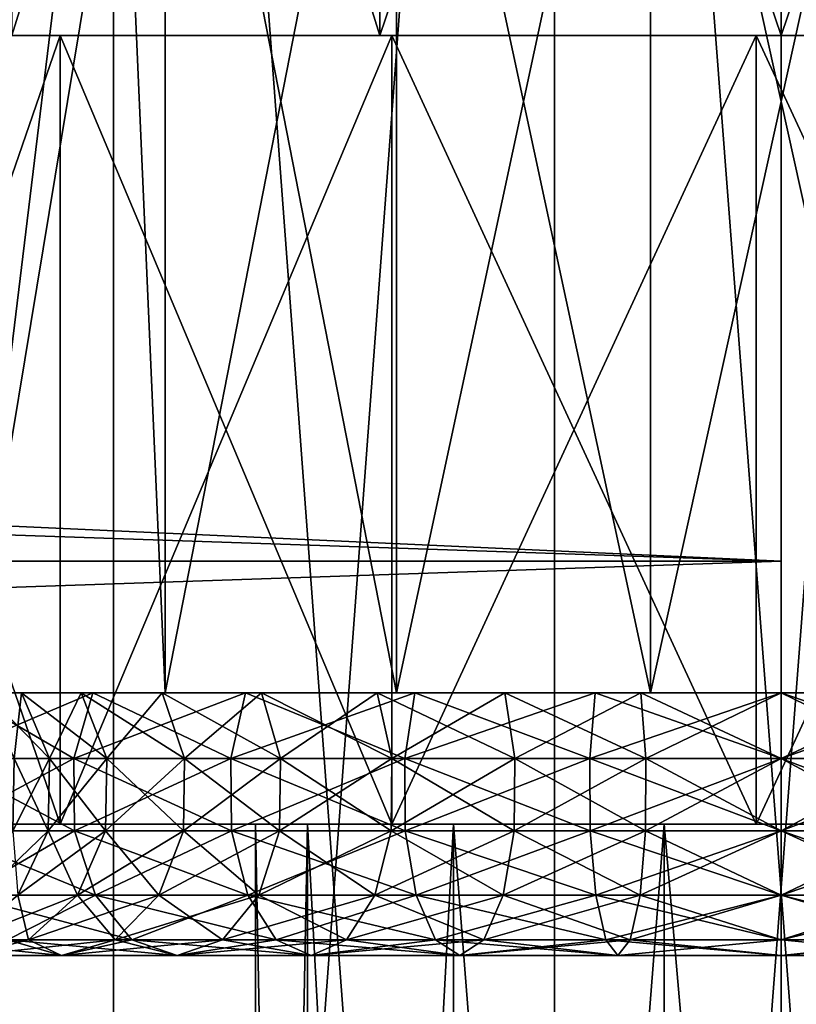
# Model space of a CAD drawing. Extents: x 0 to 200, y 18 to 95.
# Tile 375 of 491: x 169 to 175, y 44 to 51. Entities that reach past the tile are written whole.
import ezdxf

# ---------------------------------------------------------------- set-up
doc = ezdxf.new("R2010")
doc.units = 0

msp = doc.modelspace()

# ---------------------------------------------------------------- linework, layer by layer
for points in [[(166.630402, 22.227015, 33.419941), (169.718918, 67.22702, 31.886789), (169.718918, 22.227015, 31.886789)], [(166.630402, 67.22702, 33.419941), (169.718918, 67.22702, 31.886789), (166.630402, 22.227015, 33.419941)], [(169.718918, 22.227015, 60.113213), (166.630402, 67.22702, 58.580059), (166.630402, 22.227015, 58.580059)], [(169.718918, 67.22702, 60.113213), (166.630402, 67.22702, 58.580059), (169.718918, 22.227015, 60.113213)], [(169.718918, 22.227015, 31.886789), (173.075943, 67.22702, 31.099409), (173.075943, 22.227015, 31.099409)], [(169.718918, 67.22702, 31.886789), (173.075943, 67.22702, 31.099409), (169.718918, 22.227015, 31.886789)], [(173.075943, 22.227015, 60.900593), (169.718918, 67.22702, 60.113213), (169.718918, 22.227015, 60.113213)], [(173.075943, 67.22702, 60.900593), (169.718918, 67.22702, 60.113213), (173.075943, 22.227015, 60.900593)], [(176.524048, 67.22702, 31.099409), (176.524048, 22.227015, 31.099409), (173.075943, 22.227015, 31.099409)], [(173.075943, 67.22702, 31.099409), (176.524048, 67.22702, 31.099409), (173.075943, 22.227015, 31.099409)], [(176.524048, 22.227015, 60.900593), (173.075943, 67.22702, 60.900593), (173.075943, 22.227015, 60.900593)], [(176.524048, 67.22702, 60.900593), (173.075943, 67.22702, 60.900593), (176.524048, 22.227015, 60.900593)], [(168.624786, 61.227016, 40.52924), (169.719391, 55.227016, 39.5), (168.624786, 46.227016, 40.52924)], [(169.719391, 55.227016, 52.5), (168.624786, 61.227016, 51.47076), (168.624786, 46.227016, 51.47076)], [(171.746826, 60.227013, 35.692688), (168.945129, 51.227013, 36.984291), (171.746826, 51.227013, 35.692688)], [(171.746826, 60.227013, 35.692688), (168.945129, 60.227013, 36.984291), (168.945129, 51.227013, 36.984291)], [(168.945129, 60.227013, 55.015709), (171.746826, 51.227013, 56.307312), (168.945129, 51.227013, 55.015709)], [(168.945129, 60.227013, 55.015709), (171.746826, 60.227013, 56.307312), (171.746826, 51.227013, 56.307312)], [(174.799988, 60.227013, 35.25), (171.746826, 51.227013, 35.692688), (174.799988, 51.227013, 35.25)], [(174.799988, 60.227013, 35.25), (171.746826, 60.227013, 35.692688), (171.746826, 51.227013, 35.692688)], [(171.746826, 60.227013, 56.307312), (174.799988, 51.227013, 56.75), (171.746826, 51.227013, 56.307312)], [(171.746826, 60.227013, 56.307312), (174.799988, 60.227013, 56.75), (174.799988, 51.227013, 56.75)], [(177.853165, 51.227013, 35.692688), (177.853165, 60.227013, 35.692688), (174.799988, 51.227013, 35.25)], [(177.853165, 60.227013, 35.692688), (174.799988, 60.227013, 35.25), (174.799988, 51.227013, 35.25)], [(174.799988, 51.227013, 56.75), (174.799988, 60.227013, 56.75), (177.853165, 51.227013, 56.307312)], [(174.799988, 60.227013, 56.75), (177.853165, 60.227013, 56.307312), (177.853165, 51.227013, 56.307312)], [(174.799988, 55.887272, 41), (174.799988, 57.227016, 46), (174.799988, 47.227016, 46)], [(174.799988, 57.227016, 46), (174.799988, 55.887272, 51), (174.799988, 47.227016, 46)], [(174.799988, 55.887272, 51), (174.799988, 52.227016, 54.660255), (174.799988, 47.227016, 46)], [(174.799988, 52.227016, 37.339745), (174.799988, 55.887272, 41), (174.799988, 47.227016, 46)], [(168.624786, 46.227016, 40.52924), (169.719391, 55.227016, 39.5), (170.113464, 46.227016, 39.210384)], [(170.113464, 55.227016, 52.789616), (169.719391, 55.227016, 52.5), (168.624786, 46.227016, 51.47076)], [(170.113464, 46.227016, 52.789616), (170.113464, 55.227016, 52.789616), (168.624786, 46.227016, 51.47076)], [(169.719391, 55.227016, 39.5), (170.113464, 55.227016, 39.210384), (170.113464, 46.227016, 39.210384)], [(170.113464, 46.227016, 39.210384), (171.874496, 55.227016, 38.286118), (171.874496, 46.227016, 38.286118)], [(170.113464, 55.227016, 39.210384), (171.874496, 55.227016, 38.286118), (170.113464, 46.227016, 39.210384)], [(171.874496, 46.227016, 53.713882), (170.113464, 55.227016, 52.789616), (170.113464, 46.227016, 52.789616)], [(171.874496, 55.227016, 53.713882), (170.113464, 55.227016, 52.789616), (171.874496, 46.227016, 53.713882)], [(171.874496, 46.227016, 38.286118), (173.805573, 55.227016, 37.81015), (173.805573, 46.227016, 37.81015)], [(171.874496, 55.227016, 38.286118), (173.805573, 55.227016, 37.81015), (171.874496, 46.227016, 38.286118)], [(173.805573, 46.227016, 54.18985), (171.874496, 55.227016, 53.713882), (171.874496, 46.227016, 53.713882)], [(173.805573, 55.227016, 54.18985), (171.874496, 55.227016, 53.713882), (173.805573, 46.227016, 54.18985)], [(175.794418, 55.227016, 37.81015), (175.794418, 46.227016, 37.81015), (173.805573, 46.227016, 37.81015)], [(173.805573, 55.227016, 37.81015), (175.794418, 55.227016, 37.81015), (173.805573, 46.227016, 37.81015)], [(175.794418, 46.227016, 54.18985), (173.805573, 55.227016, 54.18985), (173.805573, 46.227016, 54.18985)], [(175.794418, 55.227016, 54.18985), (173.805573, 55.227016, 54.18985), (175.794418, 46.227016, 54.18985)], [(98.615891, 49.815205, 36.34074), (174.799988, 52.227016, 37.339745), (174.799988, 47.227016, 36)], [(99.614899, 52.227016, 37.339745), (174.799988, 52.227016, 37.339745), (98.615891, 49.815205, 36.34074)], [(174.799988, 52.227016, 54.660255), (116.93541, 52.227016, 54.660255), (117.93441, 49.815205, 55.65926)], [(174.799988, 52.227016, 54.660255), (117.93441, 49.815205, 55.65926), (174.799988, 47.227016, 56)], [(174.799988, 52.227016, 37.339745), (174.799988, 47.227016, 46), (174.799988, 47.227016, 36)], [(174.799988, 52.227016, 54.660255), (174.799988, 47.227016, 56), (174.799988, 47.227016, 46)], [(166.625626, 51.227013, 52.981567), (169.313004, 51.227013, 54.05949), (167.242798, 51.227013, 52.160465)], [(168.945129, 51.227013, 55.015709), (169.313004, 51.227013, 54.05949), (166.625626, 51.227013, 52.981567)], [(169.313004, 51.227013, 37.94051), (167.242798, 45.227016, 39.839535), (169.313004, 45.227016, 37.94051)], [(169.313004, 51.227013, 37.94051), (167.242798, 51.227013, 39.839535), (167.242798, 45.227016, 39.839535)], [(167.242798, 51.227013, 52.160465), (169.313004, 45.227016, 54.05949), (167.242798, 45.227016, 52.160465)], [(167.242798, 51.227013, 52.160465), (169.313004, 51.227013, 54.05949), (169.313004, 45.227016, 54.05949)], [(167.242798, 51.227013, 39.839535), (169.313004, 51.227013, 37.94051), (168.945129, 51.227013, 36.984291)], [(168.945129, 51.227013, 36.984291), (169.313004, 51.227013, 37.94051), (171.746826, 51.227013, 35.692688)], [(168.945129, 51.227013, 55.015709), (171.83873, 51.227013, 55.289425), (169.313004, 51.227013, 54.05949)], [(171.746826, 51.227013, 56.307312), (171.83873, 51.227013, 55.289425), (168.945129, 51.227013, 55.015709)], [(171.83873, 51.227013, 36.710575), (169.313004, 45.227016, 37.94051), (171.83873, 45.227016, 36.710575)], [(171.83873, 51.227013, 36.710575), (169.313004, 51.227013, 37.94051), (169.313004, 45.227016, 37.94051)], [(169.313004, 51.227013, 54.05949), (171.83873, 45.227016, 55.289425), (169.313004, 45.227016, 54.05949)], [(169.313004, 51.227013, 54.05949), (171.83873, 51.227013, 55.289425), (171.83873, 45.227016, 55.289425)], [(169.313004, 51.227013, 37.94051), (171.83873, 51.227013, 36.710575), (171.746826, 51.227013, 35.692688)], [(171.746826, 51.227013, 35.692688), (171.83873, 51.227013, 36.710575), (174.799988, 51.227013, 35.25)], [(171.746826, 51.227013, 56.307312), (174.610291, 51.227013, 55.748154), (171.83873, 51.227013, 55.289425)], [(171.746826, 51.227013, 56.307312), (174.799988, 51.227013, 56.75), (174.610291, 51.227013, 55.748154)], [(174.610291, 51.227013, 36.251846), (171.83873, 45.227016, 36.710575), (174.610291, 45.227016, 36.251846)], [(174.610291, 51.227013, 36.251846), (171.83873, 51.227013, 36.710575), (171.83873, 45.227016, 36.710575)], [(171.83873, 51.227013, 55.289425), (174.610291, 45.227016, 55.748154), (171.83873, 45.227016, 55.289425)], [(171.83873, 51.227013, 55.289425), (174.610291, 51.227013, 55.748154), (174.610291, 45.227016, 55.748154)], [(171.83873, 51.227013, 36.710575), (174.610291, 51.227013, 36.251846), (174.799988, 51.227013, 35.25)], [(177.397614, 45.227016, 36.602402), (177.397614, 51.227013, 36.602402), (174.610291, 45.227016, 36.251846)], [(177.397614, 51.227013, 36.602402), (174.610291, 51.227013, 36.251846), (174.610291, 45.227016, 36.251846)], [(174.610291, 45.227016, 55.748154), (174.610291, 51.227013, 55.748154), (177.397614, 45.227016, 55.397598)], [(174.610291, 51.227013, 55.748154), (177.397614, 51.227013, 55.397598), (177.397614, 45.227016, 55.397598)], [(174.610291, 51.227013, 36.251846), (177.853165, 51.227013, 35.692688), (174.799988, 51.227013, 35.25)], [(174.610291, 51.227013, 36.251846), (177.397614, 51.227013, 36.602402), (177.853165, 51.227013, 35.692688)], [(174.610291, 51.227013, 55.748154), (174.799988, 51.227013, 56.75), (177.397614, 51.227013, 55.397598)], [(174.799988, 51.227013, 56.75), (177.853165, 51.227013, 56.307312), (177.397614, 51.227013, 55.397598)], [(98.615891, 49.815205, 36.34074), (174.799988, 47.227016, 36), (98.275146, 47.227016, 36)], [(174.799988, 47.227016, 56), (117.93441, 49.815205, 55.65926), (118.275154, 47.227016, 56)], [(98.275146, 47.227016, 36), (174.799988, 47.227016, 36), (98.615891, 44.638824, 36.34074)], [(98.615891, 44.638824, 36.34074), (174.799988, 47.227016, 36), (174.799988, 42.227016, 37.339745)], [(118.275154, 47.227016, 56), (117.93441, 44.638824, 55.65926), (174.799988, 42.227016, 54.660255)], [(174.799988, 47.227016, 56), (118.275154, 47.227016, 56), (174.799988, 42.227016, 54.660255)], [(174.799988, 47.227016, 46), (174.799988, 38.566761, 51), (174.799988, 37.227016, 46)], [(174.799988, 38.566761, 41), (174.799988, 47.227016, 46), (174.799988, 37.227016, 46)], [(174.799988, 42.227016, 37.339745), (174.799988, 47.227016, 46), (174.799988, 38.566761, 41)], [(174.799988, 47.227016, 46), (174.799988, 42.227016, 54.660255), (174.799988, 38.566761, 51)], [(174.799988, 47.227016, 36), (174.799988, 47.227016, 46), (174.799988, 42.227016, 37.339745)], [(174.799988, 47.227016, 46), (174.799988, 47.227016, 56), (174.799988, 42.227016, 54.660255)], [(168.38443, 45.726139, 40.616703), (169.561279, 46.227016, 39.756737), (169.416702, 45.726139, 39.584438)], [(168.556732, 46.227016, 40.76128), (169.561279, 46.227016, 39.756737), (168.38443, 45.726139, 40.616703)], [(169.416702, 45.726139, 52.415565), (168.556732, 46.227016, 51.23872), (168.38443, 45.726139, 51.383297)], [(169.561279, 46.227016, 52.243263), (168.556732, 46.227016, 51.23872), (169.416702, 45.726139, 52.415565)], [(168.556732, 46.227016, 40.76128), (168.624786, 46.227016, 40.52924), (169.561279, 46.227016, 39.756737)], [(169.561279, 46.227016, 52.243263), (168.624786, 46.227016, 51.47076), (168.556732, 46.227016, 51.23872)], [(169.561279, 46.227016, 39.756737), (168.624786, 46.227016, 40.52924), (170.113464, 46.227016, 39.210384)], [(169.561279, 46.227016, 52.243263), (170.113464, 46.227016, 52.789616), (168.624786, 46.227016, 51.47076)], [(169.020889, 46.227016, 48.103424), (168.649994, 46.227016, 46), (168.743423, 46.227016, 44.932064)], [(169.020889, 46.227016, 48.103424), (168.743423, 46.227016, 47.067936), (168.649994, 46.227016, 46)], [(168.743423, 46.227016, 44.932064), (168.964935, 45.726139, 44.971123), (169.232239, 45.726139, 43.973503)], [(169.020889, 46.227016, 43.896576), (168.743423, 46.227016, 44.932064), (169.232239, 45.726139, 43.973503)], [(168.743423, 46.227016, 47.067936), (169.020889, 46.227016, 48.103424), (168.964935, 45.726139, 47.028877)], [(169.020889, 46.227016, 48.103424), (168.743423, 46.227016, 44.932064), (169.020889, 46.227016, 43.896576)], [(169.020889, 46.227016, 48.103424), (169.232239, 45.726139, 48.026497), (168.964935, 45.726139, 47.028877)], [(169.020889, 46.227016, 43.896576), (169.232239, 45.726139, 43.973503), (169.668732, 45.726139, 43.03746)], [(169.473938, 46.227016, 42.924999), (169.020889, 46.227016, 43.896576), (169.668732, 45.726139, 43.03746)], [(169.020889, 46.227016, 48.103424), (169.473938, 46.227016, 49.075001), (169.232239, 45.726139, 48.026497)], [(180.579102, 46.227016, 48.103424), (169.020889, 46.227016, 43.896576), (169.473938, 46.227016, 42.924999)], [(180.579102, 46.227016, 48.103424), (180.126053, 46.227016, 49.075001), (169.020889, 46.227016, 43.896576)], [(180.126053, 46.227016, 49.075001), (179.511169, 46.227016, 49.953144), (169.020889, 46.227016, 43.896576)], [(173.732056, 46.227016, 52.056568), (172.696564, 46.227016, 51.77911), (169.020889, 46.227016, 43.896576)], [(179.511169, 46.227016, 49.953144), (178.753143, 46.227016, 50.711174), (169.020889, 46.227016, 43.896576)], [(178.753143, 46.227016, 50.711174), (177.875, 46.227016, 51.326057), (169.020889, 46.227016, 43.896576)], [(177.875, 46.227016, 51.326057), (176.903412, 46.227016, 51.77911), (169.020889, 46.227016, 43.896576)], [(172.696564, 46.227016, 51.77911), (171.724991, 46.227016, 51.326057), (169.020889, 46.227016, 43.896576)], [(171.724991, 46.227016, 51.326057), (170.846848, 46.227016, 50.711174), (169.020889, 46.227016, 43.896576)], [(170.846848, 46.227016, 50.711174), (170.088821, 46.227016, 49.953144), (169.020889, 46.227016, 43.896576)], [(176.903412, 46.227016, 51.77911), (175.867935, 46.227016, 52.056568), (169.020889, 46.227016, 43.896576)], [(175.867935, 46.227016, 52.056568), (174.799988, 46.227016, 52.150002), (169.020889, 46.227016, 43.896576)], [(174.799988, 46.227016, 52.150002), (173.732056, 46.227016, 52.056568), (169.020889, 46.227016, 43.896576)], [(170.088821, 46.227016, 49.953144), (169.473938, 46.227016, 49.075001), (169.020889, 46.227016, 43.896576)], [(169.473938, 46.227016, 49.075001), (169.020889, 46.227016, 48.103424), (169.020889, 46.227016, 43.896576)], [(169.473938, 46.227016, 49.075001), (169.668732, 45.726139, 48.96254), (169.232239, 45.726139, 48.026497)], [(169.416702, 45.726139, 39.584438), (170.724991, 46.227016, 38.941895), (170.612534, 45.726139, 38.747105)], [(169.561279, 46.227016, 39.756737), (170.724991, 46.227016, 38.941895), (169.416702, 45.726139, 39.584438)], [(170.612534, 45.726139, 53.252895), (169.561279, 46.227016, 52.243263), (169.416702, 45.726139, 52.415565)], [(169.473938, 46.227016, 42.924999), (169.668732, 45.726139, 43.03746), (170.261124, 45.726139, 42.191433)], [(170.088821, 46.227016, 42.046856), (169.473938, 46.227016, 42.924999), (170.261124, 45.726139, 42.191433)], [(169.473938, 46.227016, 49.075001), (170.088821, 46.227016, 49.953144), (169.668732, 45.726139, 48.96254)], [(180.579102, 46.227016, 48.103424), (169.473938, 46.227016, 42.924999), (170.088821, 46.227016, 42.046856)], [(170.724991, 46.227016, 53.058105), (169.561279, 46.227016, 52.243263), (170.612534, 45.726139, 53.252895)], [(169.561279, 46.227016, 39.756737), (170.113464, 46.227016, 39.210384), (170.724991, 46.227016, 38.941895)], [(170.724991, 46.227016, 53.058105), (170.113464, 46.227016, 52.789616), (169.561279, 46.227016, 52.243263)], [(170.088821, 46.227016, 49.953144), (170.261124, 45.726139, 49.808567), (169.668732, 45.726139, 48.96254)], [(170.088821, 46.227016, 42.046856), (170.261124, 45.726139, 42.191433), (170.991425, 45.726139, 41.461128)], [(170.846848, 46.227016, 41.288826), (170.088821, 46.227016, 42.046856), (170.991425, 45.726139, 41.461128)], [(170.088821, 46.227016, 49.953144), (170.846848, 46.227016, 50.711174), (170.261124, 45.726139, 49.808567)], [(180.579102, 46.227016, 48.103424), (170.088821, 46.227016, 42.046856), (170.846848, 46.227016, 41.288826)], [(170.724991, 46.227016, 38.941895), (170.113464, 46.227016, 39.210384), (171.874496, 46.227016, 38.286118)], [(170.724991, 46.227016, 53.058105), (171.874496, 46.227016, 53.713882), (170.113464, 46.227016, 52.789616)], [(170.846848, 46.227016, 50.711174), (170.991425, 45.726139, 50.538872), (170.261124, 45.726139, 49.808567)], [(170.612534, 45.726139, 38.747105), (172.012527, 46.227016, 38.341507), (171.935608, 45.726139, 38.130146)], [(170.724991, 46.227016, 38.941895), (172.012527, 46.227016, 38.341507), (170.612534, 45.726139, 38.747105)], [(171.935608, 45.726139, 53.869854), (170.724991, 46.227016, 53.058105), (170.612534, 45.726139, 53.252895)], [(172.012527, 46.227016, 53.658493), (170.724991, 46.227016, 53.058105), (171.935608, 45.726139, 53.869854)], [(172.012527, 46.227016, 38.341507), (170.724991, 46.227016, 38.941895), (171.874496, 46.227016, 38.286118)], [(172.012527, 46.227016, 53.658493), (171.874496, 46.227016, 53.713882), (170.724991, 46.227016, 53.058105)], [(170.846848, 46.227016, 41.288826), (170.991425, 45.726139, 41.461128), (171.837448, 45.726139, 40.868732)], [(171.724991, 46.227016, 40.673943), (170.846848, 46.227016, 41.288826), (171.837448, 45.726139, 40.868732)], [(170.846848, 46.227016, 50.711174), (171.724991, 46.227016, 51.326057), (170.991425, 45.726139, 50.538872)], [(180.579102, 46.227016, 48.103424), (170.846848, 46.227016, 41.288826), (171.724991, 46.227016, 40.673943)], [(171.724991, 46.227016, 51.326057), (171.837448, 45.726139, 51.131268), (170.991425, 45.726139, 50.538872)], [(171.724991, 46.227016, 40.673943), (171.837448, 45.726139, 40.868732), (172.773499, 45.726139, 40.432251)], [(172.696564, 46.227016, 40.22089), (171.724991, 46.227016, 40.673943), (172.773499, 45.726139, 40.432251)], [(171.724991, 46.227016, 51.326057), (172.696564, 46.227016, 51.77911), (171.837448, 45.726139, 51.131268)], [(180.579102, 46.227016, 48.103424), (171.724991, 46.227016, 40.673943), (172.696564, 46.227016, 40.22089)], [(172.696564, 46.227016, 51.77911), (172.773499, 45.726139, 51.567749), (171.837448, 45.726139, 51.131268)], [(173.384766, 46.227016, 37.973816), (171.874496, 46.227016, 38.286118), (173.805573, 46.227016, 37.81015)], [(172.012527, 46.227016, 38.341507), (171.874496, 46.227016, 38.286118), (173.384766, 46.227016, 37.973816)], [(173.384766, 46.227016, 54.026184), (171.874496, 46.227016, 53.713882), (172.012527, 46.227016, 53.658493)], [(173.384766, 46.227016, 54.026184), (173.805573, 46.227016, 54.18985), (171.874496, 46.227016, 53.713882)], [(171.935608, 45.726139, 38.130146), (173.384766, 46.227016, 37.973816), (173.345703, 45.726139, 37.752312)], [(172.012527, 46.227016, 38.341507), (173.384766, 46.227016, 37.973816), (171.935608, 45.726139, 38.130146)], [(173.345703, 45.726139, 54.247688), (172.012527, 46.227016, 53.658493), (171.935608, 45.726139, 53.869854)], [(173.384766, 46.227016, 54.026184), (172.012527, 46.227016, 53.658493), (173.345703, 45.726139, 54.247688)], [(172.696564, 46.227016, 40.22089), (172.773499, 45.726139, 40.432251), (173.771118, 45.726139, 40.16494)], [(173.732056, 46.227016, 39.943432), (172.696564, 46.227016, 40.22089), (173.771118, 45.726139, 40.16494)], [(172.696564, 46.227016, 51.77911), (173.732056, 46.227016, 52.056568), (172.773499, 45.726139, 51.567749)], [(180.579102, 46.227016, 48.103424), (172.696564, 46.227016, 40.22089), (173.732056, 46.227016, 39.943432)], [(173.732056, 46.227016, 52.056568), (173.771118, 45.726139, 51.83506), (172.773499, 45.726139, 51.567749)], [(173.345703, 45.726139, 37.752312), (174.799988, 46.227016, 37.849998), (174.799988, 45.726139, 37.625076)], [(173.384766, 46.227016, 37.973816), (174.799988, 46.227016, 37.849998), (173.345703, 45.726139, 37.752312)], [(174.799988, 45.726139, 54.374924), (173.384766, 46.227016, 54.026184), (173.345703, 45.726139, 54.247688)], [(174.799988, 46.227016, 54.150002), (173.384766, 46.227016, 54.026184), (174.799988, 45.726139, 54.374924)], [(174.799988, 46.227016, 37.849998), (173.384766, 46.227016, 37.973816), (173.805573, 46.227016, 37.81015)], [(174.799988, 46.227016, 54.150002), (173.805573, 46.227016, 54.18985), (173.384766, 46.227016, 54.026184)], [(173.732056, 46.227016, 39.943432), (173.771118, 45.726139, 40.16494), (174.799988, 45.726139, 40.074924)], [(174.799988, 46.227016, 39.849998), (173.732056, 46.227016, 39.943432), (174.799988, 45.726139, 40.074924)], [(173.732056, 46.227016, 52.056568), (174.799988, 46.227016, 52.150002), (173.771118, 45.726139, 51.83506)], [(180.579102, 46.227016, 48.103424), (173.732056, 46.227016, 39.943432), (174.799988, 46.227016, 39.849998)], [(174.799988, 46.227016, 52.150002), (174.799988, 45.726139, 51.925076), (173.771118, 45.726139, 51.83506)], [(175.794418, 46.227016, 37.81015), (174.799988, 46.227016, 37.849998), (173.805573, 46.227016, 37.81015)], [(175.794418, 46.227016, 54.18985), (173.805573, 46.227016, 54.18985), (174.799988, 46.227016, 54.150002)], [(174.799988, 46.227016, 37.849998), (176.215225, 46.227016, 37.973816), (174.799988, 45.726139, 37.625076)], [(176.215225, 46.227016, 37.973816), (176.254288, 45.726139, 37.752312), (174.799988, 45.726139, 37.625076)], [(175.828873, 45.726139, 40.16494), (174.799988, 46.227016, 39.849998), (174.799988, 45.726139, 40.074924)], [(175.867935, 46.227016, 39.943432), (174.799988, 46.227016, 39.849998), (175.828873, 45.726139, 40.16494)], [(174.799988, 45.726139, 51.925076), (175.867935, 46.227016, 52.056568), (175.828873, 45.726139, 51.83506)], [(174.799988, 46.227016, 52.150002), (175.867935, 46.227016, 52.056568), (174.799988, 45.726139, 51.925076)], [(176.215225, 46.227016, 54.026184), (174.799988, 46.227016, 54.150002), (176.254288, 45.726139, 54.247688)], [(174.799988, 46.227016, 54.150002), (174.799988, 45.726139, 54.374924), (176.254288, 45.726139, 54.247688)], [(176.215225, 46.227016, 37.973816), (174.799988, 46.227016, 37.849998), (175.794418, 46.227016, 37.81015)], [(175.867935, 46.227016, 39.943432), (180.579102, 46.227016, 48.103424), (174.799988, 46.227016, 39.849998)], [(175.794418, 46.227016, 54.18985), (174.799988, 46.227016, 54.150002), (176.215225, 46.227016, 54.026184)], [(168.38443, 45.726139, 40.616703), (169.416702, 45.726139, 39.584438), (168.393173, 45.177197, 40.624039)], [(169.424026, 45.177197, 52.406822), (168.38443, 45.726139, 51.383297), (168.393173, 45.177197, 51.375961)], [(169.416702, 45.726139, 52.415565), (168.38443, 45.726139, 51.383297), (169.424026, 45.177197, 52.406822)], [(168.393173, 45.177197, 40.624039), (169.416702, 45.726139, 39.584438), (169.424026, 45.177197, 39.593178)], [(168.964935, 45.726139, 44.971123), (168.95369, 45.177197, 44.969139), (169.221512, 45.177197, 43.969601)], [(169.232239, 45.726139, 48.026497), (169.221512, 45.177197, 48.030399), (168.95369, 45.177197, 47.030861)], [(168.964935, 45.726139, 47.028877), (169.232239, 45.726139, 48.026497), (168.95369, 45.177197, 47.030861)], [(169.232239, 45.726139, 43.973503), (168.964935, 45.726139, 44.971123), (169.221512, 45.177197, 43.969601)], [(169.232239, 45.726139, 43.973503), (169.221512, 45.177197, 43.969601), (169.658844, 45.177197, 43.031754)], [(169.668732, 45.726139, 48.96254), (169.658844, 45.177197, 48.968246), (169.221512, 45.177197, 48.030399)], [(169.232239, 45.726139, 48.026497), (169.668732, 45.726139, 48.96254), (169.221512, 45.177197, 48.030399)], [(169.668732, 45.726139, 43.03746), (169.232239, 45.726139, 43.973503), (169.658844, 45.177197, 43.031754)], [(169.416702, 45.726139, 39.584438), (170.612534, 45.726139, 38.747105), (169.424026, 45.177197, 39.593178)], [(170.61824, 45.177197, 53.243011), (169.416702, 45.726139, 52.415565), (169.424026, 45.177197, 52.406822)], [(170.612534, 45.726139, 53.252895), (169.416702, 45.726139, 52.415565), (170.61824, 45.177197, 53.243011)], [(169.424026, 45.177197, 39.593178), (170.612534, 45.726139, 38.747105), (170.61824, 45.177197, 38.756989)], [(169.668732, 45.726139, 43.03746), (169.658844, 45.177197, 43.031754), (170.25238, 45.177197, 42.184097)], [(170.261124, 45.726139, 49.808567), (170.25238, 45.177197, 49.815903), (169.658844, 45.177197, 48.968246)], [(169.668732, 45.726139, 48.96254), (170.261124, 45.726139, 49.808567), (169.658844, 45.177197, 48.968246)], [(170.261124, 45.726139, 42.191433), (169.668732, 45.726139, 43.03746), (170.25238, 45.177197, 42.184097)], [(170.261124, 45.726139, 42.191433), (170.25238, 45.177197, 42.184097), (170.984085, 45.177197, 41.452385)], [(170.991425, 45.726139, 50.538872), (170.984085, 45.177197, 50.547615), (170.25238, 45.177197, 49.815903)], [(170.261124, 45.726139, 49.808567), (170.991425, 45.726139, 50.538872), (170.25238, 45.177197, 49.815903)], [(170.991425, 45.726139, 41.461128), (170.261124, 45.726139, 42.191433), (170.984085, 45.177197, 41.452385)], [(170.612534, 45.726139, 38.747105), (171.935608, 45.726139, 38.130146), (170.61824, 45.177197, 38.756989)], [(171.939499, 45.177197, 53.859131), (170.612534, 45.726139, 53.252895), (170.61824, 45.177197, 53.243011)], [(171.935608, 45.726139, 53.869854), (170.612534, 45.726139, 53.252895), (171.939499, 45.177197, 53.859131)], [(170.61824, 45.177197, 38.756989), (171.935608, 45.726139, 38.130146), (171.939499, 45.177197, 38.140869)], [(170.991425, 45.726139, 41.461128), (170.984085, 45.177197, 41.452385), (171.831741, 45.177197, 40.858849)], [(171.837448, 45.726139, 51.131268), (171.831741, 45.177197, 51.141151), (170.984085, 45.177197, 50.547615)], [(170.991425, 45.726139, 50.538872), (171.837448, 45.726139, 51.131268), (170.984085, 45.177197, 50.547615)], [(171.837448, 45.726139, 40.868732), (170.991425, 45.726139, 41.461128), (171.831741, 45.177197, 40.858849)], [(171.837448, 45.726139, 40.868732), (171.831741, 45.177197, 40.858849), (172.769592, 45.177197, 40.421524)], [(172.773499, 45.726139, 51.567749), (172.769592, 45.177197, 51.578476), (171.831741, 45.177197, 51.141151)], [(171.837448, 45.726139, 51.131268), (172.773499, 45.726139, 51.567749), (171.831741, 45.177197, 51.141151)], [(172.773499, 45.726139, 40.432251), (171.837448, 45.726139, 40.868732), (172.769592, 45.177197, 40.421524)], [(171.935608, 45.726139, 38.130146), (173.345703, 45.726139, 37.752312), (171.939499, 45.177197, 38.140869)], [(173.347687, 45.177197, 54.23645), (171.935608, 45.726139, 53.869854), (171.939499, 45.177197, 53.859131)], [(173.345703, 45.726139, 54.247688), (171.935608, 45.726139, 53.869854), (173.347687, 45.177197, 54.23645)], [(171.939499, 45.177197, 38.140869), (173.345703, 45.726139, 37.752312), (173.347687, 45.177197, 37.76355)], [(172.773499, 45.726139, 40.432251), (172.769592, 45.177197, 40.421524), (173.769135, 45.177197, 40.153698)], [(173.771118, 45.726139, 51.83506), (173.769135, 45.177197, 51.846302), (172.769592, 45.177197, 51.578476)], [(172.773499, 45.726139, 51.567749), (173.771118, 45.726139, 51.83506), (172.769592, 45.177197, 51.578476)], [(173.771118, 45.726139, 40.16494), (172.773499, 45.726139, 40.432251), (173.769135, 45.177197, 40.153698)], [(173.345703, 45.726139, 37.752312), (174.799988, 45.726139, 37.625076), (173.347687, 45.177197, 37.76355)], [(174.799988, 45.177197, 54.36351), (173.345703, 45.726139, 54.247688), (173.347687, 45.177197, 54.23645)], [(174.799988, 45.726139, 54.374924), (173.345703, 45.726139, 54.247688), (174.799988, 45.177197, 54.36351)], [(173.347687, 45.177197, 37.76355), (174.799988, 45.726139, 37.625076), (174.799988, 45.177197, 37.63649)], [(173.771118, 45.726139, 40.16494), (173.769135, 45.177197, 40.153698), (174.799988, 45.177197, 40.063511)], [(174.799988, 45.726139, 51.925076), (174.799988, 45.177197, 51.936489), (173.769135, 45.177197, 51.846302)], [(173.771118, 45.726139, 51.83506), (174.799988, 45.726139, 51.925076), (173.769135, 45.177197, 51.846302)], [(174.799988, 45.726139, 40.074924), (173.771118, 45.726139, 40.16494), (174.799988, 45.177197, 40.063511)], [(174.799988, 45.726139, 37.625076), (176.254288, 45.726139, 37.752312), (174.799988, 45.177197, 37.63649)], [(176.254288, 45.726139, 37.752312), (176.252304, 45.177197, 37.76355), (174.799988, 45.177197, 37.63649)], [(175.830856, 45.177197, 40.153698), (174.799988, 45.726139, 40.074924), (174.799988, 45.177197, 40.063511)], [(175.828873, 45.726139, 40.16494), (174.799988, 45.726139, 40.074924), (175.830856, 45.177197, 40.153698)], [(174.799988, 45.177197, 51.936489), (175.828873, 45.726139, 51.83506), (175.830856, 45.177197, 51.846302)], [(174.799988, 45.726139, 51.925076), (175.828873, 45.726139, 51.83506), (174.799988, 45.177197, 51.936489)], [(176.254288, 45.726139, 54.247688), (174.799988, 45.726139, 54.374924), (176.252304, 45.177197, 54.23645)], [(174.799988, 45.726139, 54.374924), (174.799988, 45.177197, 54.36351), (176.252304, 45.177197, 54.23645)], [(165.799988, 45.227016, 42.25), (171.196121, 45.227016, 44.264465), (167.242798, 45.227016, 39.839535)], [(165.799988, 45.227016, 49.75), (171.196121, 45.227016, 47.735535), (165.799988, 45.227016, 42.25)], [(171.196121, 45.227016, 47.735535), (170.799988, 45.227016, 46), (165.799988, 45.227016, 42.25)], [(170.799988, 45.227016, 46), (171.196121, 45.227016, 44.264465), (165.799988, 45.227016, 42.25)], [(165.799988, 45.227016, 49.75), (167.242798, 45.227016, 52.160465), (171.196121, 45.227016, 47.735535)], [(167.242798, 45.227016, 39.839535), (172.30603, 45.227016, 42.872673), (169.313004, 45.227016, 37.94051)], [(171.196121, 45.227016, 44.264465), (172.30603, 45.227016, 42.872673), (167.242798, 45.227016, 39.839535)], [(167.242798, 45.227016, 52.160465), (172.30603, 45.227016, 49.127327), (171.196121, 45.227016, 47.735535)], [(167.242798, 45.227016, 52.160465), (169.313004, 45.227016, 54.05949), (172.30603, 45.227016, 49.127327)], [(168.393173, 45.177197, 40.624039), (169.424026, 45.177197, 39.593178), (168.581268, 44.6861, 40.781876)], [(169.581863, 44.6861, 52.218719), (168.393173, 45.177197, 51.375961), (168.581268, 44.6861, 51.218124)], [(169.424026, 45.177197, 52.406822), (168.393173, 45.177197, 51.375961), (169.581863, 44.6861, 52.218719)], [(168.581268, 44.6861, 40.781876), (169.424026, 45.177197, 39.593178), (169.581863, 44.6861, 39.781281)], [(169.221512, 45.177197, 48.030399), (168.990784, 44.6861, 48.11438), (168.711868, 44.6861, 47.073498)], [(168.95369, 45.177197, 47.030861), (169.221512, 45.177197, 48.030399), (168.711868, 44.6861, 47.073498)], [(169.221512, 45.177197, 43.969601), (168.95369, 45.177197, 44.969139), (168.990784, 44.6861, 43.88562)], [(169.221512, 45.177197, 43.969601), (168.990784, 44.6861, 43.88562), (169.446198, 44.6861, 42.908981)], [(169.658844, 45.177197, 48.968246), (169.446198, 44.6861, 49.091019), (168.990784, 44.6861, 48.11438)], [(169.221512, 45.177197, 48.030399), (169.658844, 45.177197, 48.968246), (168.990784, 44.6861, 48.11438)], [(169.658844, 45.177197, 43.031754), (169.221512, 45.177197, 43.969601), (169.446198, 44.6861, 42.908981)], [(169.313004, 45.227016, 37.94051), (172.30603, 45.227016, 42.872673), (171.83873, 45.227016, 36.710575)], [(169.313004, 45.227016, 54.05949), (173.909912, 45.227016, 49.899712), (172.30603, 45.227016, 49.127327)], [(169.313004, 45.227016, 54.05949), (171.83873, 45.227016, 55.289425), (173.909912, 45.227016, 49.899712)], [(169.424026, 45.177197, 39.593178), (170.61824, 45.177197, 38.756989), (169.581863, 44.6861, 39.781281)], [(170.741013, 44.6861, 53.030361), (169.424026, 45.177197, 52.406822), (169.581863, 44.6861, 52.218719)], [(170.61824, 45.177197, 53.243011), (169.424026, 45.177197, 52.406822), (170.741013, 44.6861, 53.030361)], [(169.658844, 45.177197, 43.031754), (169.446198, 44.6861, 42.908981), (170.064285, 44.6861, 42.026264)], [(170.25238, 45.177197, 49.815903), (170.064285, 44.6861, 49.973736), (169.446198, 44.6861, 49.091019)], [(169.658844, 45.177197, 48.968246), (170.25238, 45.177197, 49.815903), (169.446198, 44.6861, 49.091019)], [(169.581863, 44.6861, 39.781281), (170.61824, 45.177197, 38.756989), (170.741013, 44.6861, 38.969639)], [(170.25238, 45.177197, 42.184097), (169.658844, 45.177197, 43.031754), (170.064285, 44.6861, 42.026264)], [(170.25238, 45.177197, 42.184097), (170.064285, 44.6861, 42.026264), (170.826263, 44.6861, 41.264286)], [(170.984085, 45.177197, 50.547615), (170.826263, 44.6861, 50.735714), (170.064285, 44.6861, 49.973736)], [(170.25238, 45.177197, 49.815903), (170.984085, 45.177197, 50.547615), (170.064285, 44.6861, 49.973736)], [(170.984085, 45.177197, 41.452385), (170.25238, 45.177197, 42.184097), (170.826263, 44.6861, 41.264286)], [(170.61824, 45.177197, 38.756989), (171.939499, 45.177197, 38.140869), (170.741013, 44.6861, 38.969639)], [(172.023483, 44.6861, 53.628391), (170.61824, 45.177197, 53.243011), (170.741013, 44.6861, 53.030361)], [(171.939499, 45.177197, 53.859131), (170.61824, 45.177197, 53.243011), (172.023483, 44.6861, 53.628391)], [(170.741013, 44.6861, 38.969639), (171.939499, 45.177197, 38.140869), (172.023483, 44.6861, 38.371609)], [(171.196121, 45.227016, 44.264465), (170.799988, 24.727015, 46), (171.196121, 24.727015, 44.264465)], [(170.799988, 45.227016, 46), (171.196121, 24.727015, 47.735535), (170.799988, 24.727015, 46)], [(171.196121, 45.227016, 44.264465), (170.799988, 45.227016, 46), (170.799988, 24.727015, 46)], [(170.799988, 45.227016, 46), (171.196121, 45.227016, 47.735535), (171.196121, 24.727015, 47.735535)], [(170.984085, 45.177197, 41.452385), (170.826263, 44.6861, 41.264286), (171.708969, 44.6861, 40.646198)], [(171.831741, 45.177197, 51.141151), (171.708969, 44.6861, 51.353802), (170.826263, 44.6861, 50.735714)], [(170.984085, 45.177197, 50.547615), (171.831741, 45.177197, 51.141151), (170.826263, 44.6861, 50.735714)], [(171.831741, 45.177197, 40.858849), (170.984085, 45.177197, 41.452385), (171.708969, 44.6861, 40.646198)], [(172.30603, 45.227016, 42.872673), (171.196121, 24.727015, 44.264465), (172.30603, 24.727015, 42.872673)], [(172.30603, 45.227016, 42.872673), (171.196121, 45.227016, 44.264465), (171.196121, 24.727015, 44.264465)], [(171.196121, 45.227016, 47.735535), (172.30603, 24.727015, 49.127327), (171.196121, 24.727015, 47.735535)], [(171.196121, 45.227016, 47.735535), (172.30603, 45.227016, 49.127327), (172.30603, 24.727015, 49.127327)], [(171.831741, 45.177197, 40.858849), (171.708969, 44.6861, 40.646198), (172.685608, 44.6861, 40.190784)], [(172.769592, 45.177197, 51.578476), (172.685608, 44.6861, 51.809216), (171.708969, 44.6861, 51.353802)], [(171.831741, 45.177197, 51.141151), (172.769592, 45.177197, 51.578476), (171.708969, 44.6861, 51.353802)], [(172.769592, 45.177197, 40.421524), (171.831741, 45.177197, 40.858849), (172.685608, 44.6861, 40.190784)], [(171.83873, 45.227016, 36.710575), (173.909912, 45.227016, 42.100288), (174.610291, 45.227016, 36.251846)], [(172.30603, 45.227016, 42.872673), (173.909912, 45.227016, 42.100288), (171.83873, 45.227016, 36.710575)], [(171.83873, 45.227016, 55.289425), (174.610291, 45.227016, 55.748154), (173.909912, 45.227016, 49.899712)], [(171.939499, 45.177197, 38.140869), (173.347687, 45.177197, 37.76355), (172.023483, 44.6861, 38.371609)], [(173.39032, 44.6861, 53.994633), (171.939499, 45.177197, 53.859131), (172.023483, 44.6861, 53.628391)], [(173.347687, 45.177197, 54.23645), (171.939499, 45.177197, 53.859131), (173.39032, 44.6861, 53.994633)], [(172.023483, 44.6861, 38.371609), (173.347687, 45.177197, 37.76355), (173.39032, 44.6861, 38.005367)], [(173.909912, 45.227016, 42.100288), (172.30603, 24.727015, 42.872673), (173.909912, 24.727015, 42.100288)], [(173.909912, 45.227016, 42.100288), (172.30603, 45.227016, 42.872673), (172.30603, 24.727015, 42.872673)], [(172.30603, 45.227016, 49.127327), (173.909912, 24.727015, 49.899712), (172.30603, 24.727015, 49.127327)], [(172.30603, 45.227016, 49.127327), (173.909912, 45.227016, 49.899712), (173.909912, 24.727015, 49.899712)], [(172.769592, 45.177197, 40.421524), (172.685608, 44.6861, 40.190784), (173.726501, 44.6861, 39.91188)], [(173.769135, 45.177197, 51.846302), (173.726501, 44.6861, 52.08812), (172.685608, 44.6861, 51.809216)], [(172.769592, 45.177197, 51.578476), (173.769135, 45.177197, 51.846302), (172.685608, 44.6861, 51.809216)], [(173.769135, 45.177197, 40.153698), (172.769592, 45.177197, 40.421524), (173.726501, 44.6861, 39.91188)], [(173.347687, 45.177197, 37.76355), (174.799988, 45.177197, 37.63649), (173.39032, 44.6861, 38.005367)], [(174.799988, 44.6861, 54.117962), (173.347687, 45.177197, 54.23645), (173.39032, 44.6861, 53.994633)], [(174.799988, 45.177197, 54.36351), (173.347687, 45.177197, 54.23645), (174.799988, 44.6861, 54.117962)], [(173.39032, 44.6861, 38.005367), (174.799988, 45.177197, 37.63649), (174.799988, 44.6861, 37.882038)], [(173.769135, 45.177197, 40.153698), (173.726501, 44.6861, 39.91188), (174.799988, 44.6861, 39.817963)], [(174.799988, 45.177197, 51.936489), (174.799988, 44.6861, 52.182037), (173.726501, 44.6861, 52.08812)], [(173.769135, 45.177197, 51.846302), (174.799988, 45.177197, 51.936489), (173.726501, 44.6861, 52.08812)], [(174.799988, 45.177197, 40.063511), (173.769135, 45.177197, 40.153698), (174.799988, 44.6861, 39.817963)], [(175.690079, 24.727015, 42.100288), (175.690079, 45.227016, 42.100288), (173.909912, 24.727015, 42.100288)], [(175.690079, 45.227016, 42.100288), (173.909912, 45.227016, 42.100288), (173.909912, 24.727015, 42.100288)], [(173.909912, 45.227016, 49.899712), (175.690079, 24.727015, 49.899712), (173.909912, 24.727015, 49.899712)], [(173.909912, 45.227016, 49.899712), (175.690079, 45.227016, 49.899712), (175.690079, 24.727015, 49.899712)], [(173.909912, 45.227016, 42.100288), (175.690079, 45.227016, 42.100288), (174.610291, 45.227016, 36.251846)], [(174.610291, 45.227016, 55.748154), (175.690079, 45.227016, 49.899712), (173.909912, 45.227016, 49.899712)], [(175.690079, 45.227016, 42.100288), (177.397614, 45.227016, 36.602402), (174.610291, 45.227016, 36.251846)], [(174.610291, 45.227016, 55.748154), (177.397614, 45.227016, 55.397598), (175.690079, 45.227016, 49.899712)], [(174.799988, 45.177197, 37.63649), (176.252304, 45.177197, 37.76355), (174.799988, 44.6861, 37.882038)], [(176.252304, 45.177197, 37.76355), (176.209656, 44.6861, 38.005367), (174.799988, 44.6861, 37.882038)], [(175.873489, 44.6861, 39.91188), (174.799988, 45.177197, 40.063511), (174.799988, 44.6861, 39.817963)], [(175.830856, 45.177197, 40.153698), (174.799988, 45.177197, 40.063511), (175.873489, 44.6861, 39.91188)], [(174.799988, 44.6861, 52.182037), (175.830856, 45.177197, 51.846302), (175.873489, 44.6861, 52.08812)], [(174.799988, 45.177197, 51.936489), (175.830856, 45.177197, 51.846302), (174.799988, 44.6861, 52.182037)], [(176.252304, 45.177197, 54.23645), (174.799988, 45.177197, 54.36351), (176.209656, 44.6861, 53.994633)], [(174.799988, 45.177197, 54.36351), (174.799988, 44.6861, 54.117962), (176.209656, 44.6861, 53.994633)], [(168.581268, 44.6861, 40.781876), (169.581863, 44.6861, 39.781281), (168.912445, 44.347603, 41.059757)], [(169.859756, 44.347603, 51.887554), (168.581268, 44.6861, 51.218124), (168.912445, 44.347603, 50.940243)], [(169.581863, 44.6861, 52.218719), (168.581268, 44.6861, 51.218124), (169.859756, 44.347603, 51.887554)], [(168.990784, 44.6861, 43.88562), (168.584549, 44.347603, 43.737762), (169.071808, 44.347603, 42.692829)], [(169.446198, 44.6861, 49.091019), (169.071808, 44.347603, 49.307171), (168.584549, 44.347603, 48.262238)], [(168.990784, 44.6861, 48.11438), (169.446198, 44.6861, 49.091019), (168.584549, 44.347603, 48.262238)], [(168.912445, 44.347603, 41.059757), (169.581863, 44.6861, 39.781281), (169.859756, 44.347603, 40.112446)], [(169.446198, 44.6861, 42.908981), (168.990784, 44.6861, 43.88562), (169.071808, 44.347603, 42.692829)], [(169.446198, 44.6861, 42.908981), (169.071808, 44.347603, 42.692829), (169.733109, 44.347603, 41.748383)], [(170.064285, 44.6861, 49.973736), (169.733109, 44.347603, 50.251617), (169.071808, 44.347603, 49.307171)], [(169.446198, 44.6861, 49.091019), (170.064285, 44.6861, 49.973736), (169.071808, 44.347603, 49.307171)], [(170.064285, 44.6861, 42.026264), (169.446198, 44.6861, 42.908981), (169.733109, 44.347603, 41.748383)], [(169.581863, 44.6861, 39.781281), (170.741013, 44.6861, 38.969639), (169.859756, 44.347603, 40.112446)], [(170.957169, 44.347603, 52.655975), (169.581863, 44.6861, 52.218719), (169.859756, 44.347603, 51.887554)], [(170.741013, 44.6861, 53.030361), (169.581863, 44.6861, 52.218719), (170.957169, 44.347603, 52.655975)], [(170.064285, 44.6861, 42.026264), (169.733109, 44.347603, 41.748383), (170.54837, 44.347603, 40.933117)], [(170.826263, 44.6861, 50.735714), (170.54837, 44.347603, 51.066883), (169.733109, 44.347603, 50.251617)], [(170.064285, 44.6861, 49.973736), (170.826263, 44.6861, 50.735714), (169.733109, 44.347603, 50.251617)], [(169.859756, 44.347603, 40.112446), (170.741013, 44.6861, 38.969639), (170.957169, 44.347603, 39.344028)], [(170.826263, 44.6861, 41.264286), (170.064285, 44.6861, 42.026264), (170.54837, 44.347603, 40.933117)], [(170.826263, 44.6861, 41.264286), (170.54837, 44.347603, 40.933117), (171.492828, 44.347603, 40.271809)], [(171.708969, 44.6861, 51.353802), (171.492828, 44.347603, 51.728191), (170.54837, 44.347603, 51.066883)], [(170.826263, 44.6861, 50.735714), (171.708969, 44.6861, 51.353802), (170.54837, 44.347603, 51.066883)], [(170.741013, 44.6861, 38.969639), (172.023483, 44.6861, 38.371609), (170.957169, 44.347603, 39.344028)], [(172.171341, 44.347603, 53.222153), (170.741013, 44.6861, 53.030361), (170.957169, 44.347603, 52.655975)], [(172.023483, 44.6861, 53.628391), (170.741013, 44.6861, 53.030361), (172.171341, 44.347603, 53.222153)], [(171.708969, 44.6861, 40.646198), (170.826263, 44.6861, 41.264286), (171.492828, 44.347603, 40.271809)], [(170.957169, 44.347603, 39.344028), (172.023483, 44.6861, 38.371609), (172.171341, 44.347603, 38.777847)], [(171.708969, 44.6861, 40.646198), (171.492828, 44.347603, 40.271809), (172.53775, 44.347603, 39.78455)], [(172.685608, 44.6861, 51.809216), (172.53775, 44.347603, 52.21545), (171.492828, 44.347603, 51.728191)], [(171.708969, 44.6861, 51.353802), (172.685608, 44.6861, 51.809216), (171.492828, 44.347603, 51.728191)], [(172.685608, 44.6861, 40.190784), (171.708969, 44.6861, 40.646198), (172.53775, 44.347603, 39.78455)], [(172.023483, 44.6861, 38.371609), (173.39032, 44.6861, 38.005367), (172.171341, 44.347603, 38.777847)], [(173.465393, 44.347603, 53.568893), (172.023483, 44.6861, 53.628391), (172.171341, 44.347603, 53.222153)], [(173.39032, 44.6861, 53.994633), (172.023483, 44.6861, 53.628391), (173.465393, 44.347603, 53.568893)], [(172.171341, 44.347603, 38.777847), (173.39032, 44.6861, 38.005367), (173.465393, 44.347603, 38.431107)], [(172.685608, 44.6861, 40.190784), (172.53775, 44.347603, 39.78455), (173.651428, 44.347603, 39.486141)], [(173.726501, 44.6861, 52.08812), (173.651428, 44.347603, 52.513859), (172.53775, 44.347603, 52.21545)], [(172.685608, 44.6861, 51.809216), (173.726501, 44.6861, 52.08812), (172.53775, 44.347603, 52.21545)], [(173.726501, 44.6861, 39.91188), (172.685608, 44.6861, 40.190784), (173.651428, 44.347603, 39.486141)], [(173.39032, 44.6861, 38.005367), (174.799988, 44.6861, 37.882038), (173.465393, 44.347603, 38.431107)], [(174.799988, 44.347603, 53.685658), (173.39032, 44.6861, 53.994633), (173.465393, 44.347603, 53.568893)], [(174.799988, 44.6861, 54.117962), (173.39032, 44.6861, 53.994633), (174.799988, 44.347603, 53.685658)], [(173.465393, 44.347603, 38.431107), (174.799988, 44.6861, 37.882038), (174.799988, 44.347603, 38.314342)], [(173.726501, 44.6861, 39.91188), (173.651428, 44.347603, 39.486141), (174.799988, 44.347603, 39.385658)], [(174.799988, 44.6861, 52.182037), (174.799988, 44.347603, 52.614346), (173.651428, 44.347603, 52.513859)], [(173.726501, 44.6861, 52.08812), (174.799988, 44.6861, 52.182037), (173.651428, 44.347603, 52.513859)], [(174.799988, 44.6861, 39.817963), (173.726501, 44.6861, 39.91188), (174.799988, 44.347603, 39.385658)], [(174.799988, 44.6861, 37.882038), (176.209656, 44.6861, 38.005367), (174.799988, 44.347603, 38.314342)], [(176.209656, 44.6861, 38.005367), (176.134598, 44.347603, 38.431107), (174.799988, 44.347603, 38.314342)], [(175.948563, 44.347603, 39.486141), (174.799988, 44.6861, 39.817963), (174.799988, 44.347603, 39.385658)], [(175.873489, 44.6861, 39.91188), (174.799988, 44.6861, 39.817963), (175.948563, 44.347603, 39.486141)], [(174.799988, 44.347603, 52.614346), (175.873489, 44.6861, 52.08812), (175.948563, 44.347603, 52.513859)], [(174.799988, 44.6861, 52.182037), (175.873489, 44.6861, 52.08812), (174.799988, 44.347603, 52.614346)], [(176.209656, 44.6861, 53.994633), (174.799988, 44.6861, 54.117962), (176.134598, 44.347603, 53.568893)], [(174.799988, 44.6861, 54.117962), (174.799988, 44.347603, 53.685658), (176.134598, 44.347603, 53.568893)], [(98.615891, 44.638824, 36.34074), (174.799988, 42.227016, 37.339745), (99.614899, 42.227016, 37.339745)], [(174.799988, 42.227016, 54.660255), (117.93441, 44.638824, 55.65926), (116.93541, 42.227016, 54.660255)], [(169.071808, 44.347603, 49.307171), (168.60791, 44.227016, 49.575001), (168.081192, 44.227016, 48.445442)], [(168.584549, 44.347603, 48.262238), (169.071808, 44.347603, 49.307171), (168.081192, 44.227016, 48.445442)], [(169.322769, 44.227016, 50.595932), (168.144028, 44.347603, 49.842827), (168.60791, 44.227016, 49.575001)], [(168.912445, 44.347603, 50.940243), (168.144028, 44.347603, 49.842827), (169.322769, 44.227016, 50.595932)], [(169.071808, 44.347603, 42.692829), (168.584549, 44.347603, 43.737762), (168.60791, 44.227016, 42.424999)], [(168.60791, 44.227016, 42.424999), (168.912445, 44.347603, 41.059757), (169.322769, 44.227016, 41.404068)], [(169.071808, 44.347603, 42.692829), (168.60791, 44.227016, 42.424999), (169.322769, 44.227016, 41.404068)], [(169.733109, 44.347603, 50.251617), (169.322769, 44.227016, 50.595932), (168.60791, 44.227016, 49.575001)], [(169.071808, 44.347603, 49.307171), (169.733109, 44.347603, 50.251617), (168.60791, 44.227016, 49.575001)], [(168.912445, 44.347603, 41.059757), (169.859756, 44.347603, 40.112446), (169.322769, 44.227016, 41.404068)], [(170.204056, 44.227016, 51.477219), (168.912445, 44.347603, 50.940243), (169.322769, 44.227016, 50.595932)], [(169.859756, 44.347603, 51.887554), (168.912445, 44.347603, 50.940243), (170.204056, 44.227016, 51.477219)], [(169.733109, 44.347603, 41.748383), (169.071808, 44.347603, 42.692829), (169.322769, 44.227016, 41.404068)], [(169.322769, 44.227016, 41.404068), (169.859756, 44.347603, 40.112446), (170.204056, 44.227016, 40.522781)], [(169.733109, 44.347603, 41.748383), (169.322769, 44.227016, 41.404068), (170.204056, 44.227016, 40.522781)], [(170.54837, 44.347603, 51.066883), (170.204056, 44.227016, 51.477219), (169.322769, 44.227016, 50.595932)], [(169.733109, 44.347603, 50.251617), (170.54837, 44.347603, 51.066883), (169.322769, 44.227016, 50.595932)], [(170.54837, 44.347603, 40.933117), (169.733109, 44.347603, 41.748383), (170.204056, 44.227016, 40.522781)], [(169.859756, 44.347603, 40.112446), (170.957169, 44.347603, 39.344028), (170.204056, 44.227016, 40.522781)], [(171.224991, 44.227016, 52.192081), (169.859756, 44.347603, 51.887554), (170.204056, 44.227016, 51.477219)], [(170.957169, 44.347603, 52.655975), (169.859756, 44.347603, 51.887554), (171.224991, 44.227016, 52.192081)], [(170.204056, 44.227016, 40.522781), (170.957169, 44.347603, 39.344028), (171.224991, 44.227016, 39.807919)], [(170.54837, 44.347603, 40.933117), (170.204056, 44.227016, 40.522781), (171.224991, 44.227016, 39.807919)], [(171.492828, 44.347603, 51.728191), (171.224991, 44.227016, 52.192081), (170.204056, 44.227016, 51.477219)], [(170.54837, 44.347603, 51.066883), (171.492828, 44.347603, 51.728191), (170.204056, 44.227016, 51.477219)], [(171.492828, 44.347603, 40.271809), (170.54837, 44.347603, 40.933117), (171.224991, 44.227016, 39.807919)], [(170.957169, 44.347603, 39.344028), (172.171341, 44.347603, 38.777847), (171.224991, 44.227016, 39.807919)], [(172.354553, 44.227016, 52.718803), (170.957169, 44.347603, 52.655975), (171.224991, 44.227016, 52.192081)], [(172.171341, 44.347603, 53.222153), (170.957169, 44.347603, 52.655975), (172.354553, 44.227016, 52.718803)], [(171.224991, 44.227016, 39.807919), (172.171341, 44.347603, 38.777847), (172.354553, 44.227016, 39.281197)], [(171.492828, 44.347603, 40.271809), (171.224991, 44.227016, 39.807919), (172.354553, 44.227016, 39.281197)], [(172.53775, 44.347603, 52.21545), (172.354553, 44.227016, 52.718803), (171.224991, 44.227016, 52.192081)], [(171.492828, 44.347603, 51.728191), (172.53775, 44.347603, 52.21545), (171.224991, 44.227016, 52.192081)], [(172.53775, 44.347603, 39.78455), (171.492828, 44.347603, 40.271809), (172.354553, 44.227016, 39.281197)], [(172.171341, 44.347603, 38.777847), (173.465393, 44.347603, 38.431107), (172.354553, 44.227016, 39.281197)], [(173.558411, 44.227016, 53.041374), (172.171341, 44.347603, 53.222153), (172.354553, 44.227016, 52.718803)], [(173.465393, 44.347603, 53.568893), (172.171341, 44.347603, 53.222153), (173.558411, 44.227016, 53.041374)], [(172.354553, 44.227016, 39.281197), (173.465393, 44.347603, 38.431107), (173.558411, 44.227016, 38.958626)], [(172.53775, 44.347603, 39.78455), (172.354553, 44.227016, 39.281197), (173.558411, 44.227016, 38.958626)], [(173.651428, 44.347603, 52.513859), (173.558411, 44.227016, 53.041374), (172.354553, 44.227016, 52.718803)], [(172.53775, 44.347603, 52.21545), (173.651428, 44.347603, 52.513859), (172.354553, 44.227016, 52.718803)], [(173.651428, 44.347603, 39.486141), (172.53775, 44.347603, 39.78455), (173.558411, 44.227016, 38.958626)], [(173.465393, 44.347603, 38.431107), (174.799988, 44.347603, 38.314342), (173.558411, 44.227016, 38.958626)], [(174.799988, 44.227016, 53.150002), (173.465393, 44.347603, 53.568893), (173.558411, 44.227016, 53.041374)], [(174.799988, 44.347603, 53.685658), (173.465393, 44.347603, 53.568893), (174.799988, 44.227016, 53.150002)], [(173.558411, 44.227016, 38.958626), (174.799988, 44.347603, 38.314342), (174.799988, 44.227016, 38.849998)], [(173.651428, 44.347603, 39.486141), (173.558411, 44.227016, 38.958626), (174.799988, 44.227016, 38.849998)], [(174.799988, 44.347603, 52.614346), (174.799988, 44.227016, 53.150002), (173.558411, 44.227016, 53.041374)], [(173.651428, 44.347603, 52.513859), (174.799988, 44.347603, 52.614346), (173.558411, 44.227016, 53.041374)], [(174.799988, 44.347603, 39.385658), (173.651428, 44.347603, 39.486141), (174.799988, 44.227016, 38.849998)], [(174.799988, 44.347603, 38.314342), (176.134598, 44.347603, 38.431107), (174.799988, 44.227016, 38.849998)], [(176.134598, 44.347603, 38.431107), (176.04158, 44.227016, 38.958626), (174.799988, 44.227016, 38.849998)], [(176.04158, 44.227016, 38.958626), (174.799988, 44.347603, 39.385658), (174.799988, 44.227016, 38.849998)], [(175.948563, 44.347603, 39.486141), (174.799988, 44.347603, 39.385658), (176.04158, 44.227016, 38.958626)], [(176.134598, 44.347603, 53.568893), (174.799988, 44.347603, 53.685658), (176.04158, 44.227016, 53.041374)], [(174.799988, 44.347603, 53.685658), (174.799988, 44.227016, 53.150002), (176.04158, 44.227016, 53.041374)], [(174.799988, 44.227016, 53.150002), (175.948563, 44.347603, 52.513859), (176.04158, 44.227016, 53.041374)], [(174.799988, 44.347603, 52.614346), (175.948563, 44.347603, 52.513859), (174.799988, 44.227016, 53.150002)]]:
    msp.add_3dface(points)

doc.saveas('drawing.dxf')
